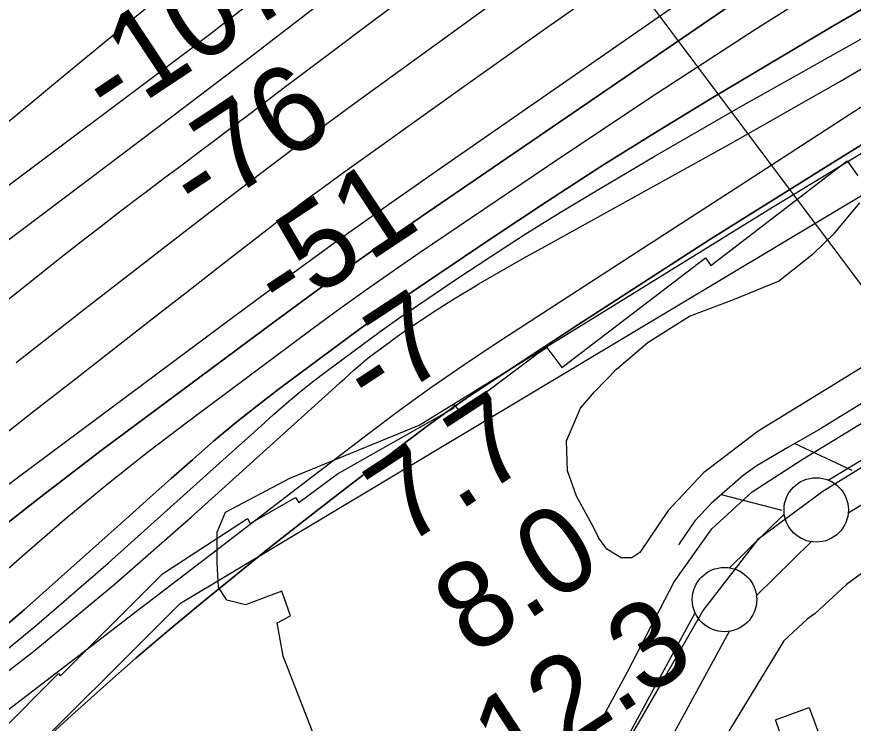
# Model space of a CAD drawing. Extents: x 3715084 to 3753216, y 488173 to 513963.
# Drawn here: x 3732175 to 3732824, y 499222 to 499770 of the extents above; entities that cross this region are included whole.
import ezdxf

# ---------------------------------------------------------------- set-up
doc = ezdxf.new("R2010")
doc.units = 0
for name, color, linetype in [('V-BLDG-OTLN', 7, 'Continuous'), ('V-FLOD-BASE', 7, 'Continuous'), ('V-GRID-MAJR', 7, 'Continuous'), ('V-LEVE-TOET', 7, 'Continuous'), ('V-RIVR-EDGE', 7, 'Continuous'), ('V-RIVR-RANG', 7, 'Continuous'), ('V-RRAP-FSHR', 7, 'Continuous'), ('V-RRAP-RVMT', 7, 'Continuous'), ('V-SITE-VEGE', 7, 'Continuous'), ('V-SURV-LINE', 7, 'Continuous'), ('V-TOPO-DPTH', 7, 'Continuous'), ('V-TOPO-MAJR', 7, 'Continuous'), ('V-TOPO-MINR', 7, 'Continuous'), ('V-TOPO-WATR', 7, 'Continuous')]:
    doc.layers.add(name, color=color, linetype=linetype)

msp = doc.modelspace()

# ---------------------------------------------------------------- linework, layer by layer
at = {"layer": 'V-BLDG-OTLN'}
msp.add_lwpolyline([(3732763.975, 499224.577), (3732790.253, 499234.178), (3732800.3030000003, 499206.673), (3732774.0270000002, 499197.072)], close=True, dxfattribs=at)
at = {"layer": 'V-FLOD-BASE'}
msp.add_lwpolyline([(3734127.738, 499491.136), (3734023.454, 499521.514), (3733914.7460000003, 499551.89400000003), (3733772.537, 499589.873), (3733593.673, 499639.242), (3733452.099, 499677.22000000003), (3733383.2060000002, 499696.84), (3733349.076, 499705.068), (3733323.794, 499706.342), (3733302.3000000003, 499701.927), (3733273.8510000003, 499688.662), (3733220.112, 499657.708), (3733148.669, 499614.121), (3733032.97, 499542.73600000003), (3732945.09, 499490.305), (3732855.312, 499435.34500000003), (3732800.9390000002, 499401.864), (3732750.36, 499364.588), (3732707.989, 499309.612), (3732675.731, 499253.368), (3732626.397, 499168.052), (3732578.322, 499070.727), (3732533.413, 498992.364), (3732501.796, 498954.452)], dxfattribs=at)
at = {"layer": 'V-GRID-MAJR'}
msp.add_spline([(3719277.161, 499651.167), (3724559.356, 499715.322), (3729841.541, 499780.245), (3735123.717, 499845.93700000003), (3740405.883, 499912.396), (3745688.039, 499979.624), (3750970.185, 500047.621), (3750970.186, 500047.621)], degree=3, dxfattribs=at)
at = {"layer": 'V-LEVE-TOET'}
for points in [[(3732400.42, 498898.042), (3732407.267, 498901.31200000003), (3732422.887, 498908.177), (3732452.253, 498928.158), (3732475.377, 498955.636), (3732509.128, 498998.728), (3732532.258, 499045.572), (3732563.517, 499106.78), (3732611.024, 499191.098), (3732649.156, 499261.67600000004), (3732685.416, 499331.628), (3732714.79, 499372.848), (3732746.037, 499401.57300000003), (3732784.7770000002, 499426.547), (3732847.886, 499465.256), (3732910.995, 499502.71400000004), (3732998.473, 499556.406), (3733089.699, 499614.469), (3733170.929, 499664.418)], [(3733223.552, 499579.901), (3733134.2, 499525.58400000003), (3733077.964, 499493.121), (3732974.8680000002, 499431.93700000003), (3732868.644, 499365.75800000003), (3732819.279, 499329.543), (3732794.9080000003, 499307.06200000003), (3732788.66, 499302.69200000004), (3732770.537, 499285.833), (3732728.6550000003, 499217.13), (3732668.645, 499104.705), (3732625.512, 499027.88300000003), (3732614.8850000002, 499007.897), (3732604.2600000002, 498994.156), (3732586.7600000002, 498971.05100000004), (3732571.131, 498941.07), (3732538.007, 498904.22500000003), (3732491.143, 498865.509), (3732438.6520000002, 498826.173), (3732433.029, 498823.677), (3732426.647, 498818.424), (3732422.406, 498814.936), (3732408.657, 498801.821), (3732369.293, 498777.472)]]:
    msp.add_lwpolyline(points, dxfattribs=at)
at = {"layer": 'V-RIVR-EDGE'}
for points in [[(3732338.3660150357, 499317.3848114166), (3732331.7876976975, 499327.60663046), (3732330.633068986, 499346.21961113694), (3732330.6924460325, 499370.23252961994), (3732337.3345936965, 499385.8245979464), (3732387.2267143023, 499412.1156009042), (3732487.583074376, 499453.28998611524), (3732618.6538776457, 499534.0099810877), (3732761.7504376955, 499622.5044860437), (3732846.523636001, 499673.9229566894), (3732946.3553788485, 499745.7152973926), (3733070.788487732, 499812.64419292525), (3733191.6478629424, 499890.98813129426), (3733369.0266621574, 500005.21191132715), (3733444.2095373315, 500062.6573624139)], [(3732174.47103904, 499072.2564838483), (3732192.461430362, 499064.4077525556), (3732223.052666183, 499054.1265564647), (3732268.078372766, 499054.61554746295), (3732301.110979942, 499060.53713364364), (3732307.7234390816, 499064.1227427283), (3732283.8634164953, 499126.0153848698), (3732416.084395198, 499186.321430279), (3732382.082712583, 499274.0531950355), (3732377.3439592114, 499299.87895781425), (3732387.5628094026, 499305.2566292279), (3732381.0067584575, 499324.48329270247), (3732352.764859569, 499313.74724741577), (3732338.3660150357, 499317.3848114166)]]:
    msp.add_lwpolyline(points, dxfattribs=at)
at = {"layer": 'V-RIVR-RANG'}
msp.add_line((3732911.271, 499454.4110000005), (3732351.9975999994, 500201.2057000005), dxfattribs=at)
at = {"layer": 'V-RRAP-FSHR'}
for p, q in [((3732779.159, 499438.998), (3732823.364, 499418.25200000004)), ((3732721.806, 499399.293), (3732769.137, 499387.28500000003))]:
    msp.add_line(p, q, dxfattribs=at)
for points in [[(3733176.619, 499683.049), (3733131.461, 499655.61100000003), (3733085.56, 499626.207), (3733039.643, 499596.829), (3732991.901, 499567.405), (3732944.002, 499538.23600000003), (3732901.273, 499512.531), (3732858.539, 499486.835), (3732828.116, 499468.281), (3732797.733, 499449.661), (3732773.75, 499435.893), (3732749.788, 499422.023), (3732738.919, 499414.04600000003), (3732728.659, 499405.201), (3732714.4960000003, 499392.684), (3732701.573, 499378.885), (3732689.2430000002, 499361.121), (3732688.725, 499360.212)], [(3728004.355522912, 498122.759115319), (3728249.570755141, 498078.76397927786), (3728561.470915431, 498063.71117926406), (3728941.9278757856, 498053.3667312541), (3729895.3271726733, 498086.10810728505), (3730231.158212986, 498125.41537132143), (3730543.470021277, 498170.09453936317), (3730885.5146935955, 498262.3692274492), (3731364.1691580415, 498511.07834768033), (3731760.7561664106, 498774.8320759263), (3732302.403014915, 499315.13748442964), (3732839.9006154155, 499636.89057272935)]]:
    msp.add_lwpolyline(points, dxfattribs=at)
at = {"layer": 'V-RRAP-RVMT'}
for p, q in [((3732713.978000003, 499577.15500000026), (3732819.6830000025, 499658.28700000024)), ((3732819.6830000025, 499658.28700000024), (3732828.0940000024, 499646.77000000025)), ((3732598.3150000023, 499497.9910000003), (3732709.7580000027, 499582.97800000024)), ((3732709.7580000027, 499582.97800000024), (3732713.978000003, 499577.15500000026)), ((3732580.0545917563, 499509.4854545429), (3732586.6570000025, 499513.4580000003)), ((3732586.6570000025, 499513.4580000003), (3732598.3150000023, 499497.9910000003)), ((3732518.998000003, 499463.58400000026), (3732580.0545917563, 499509.4854545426)), ((3732513.3580000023, 499469.35800000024), (3732514.2348561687, 499469.88555327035)), ((3732514.8120000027, 499466.77400000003), (3732513.3580000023, 499469.35800000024)), ((3732514.2348561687, 499469.88555327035), (3732518.998000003, 499463.58400000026)), ((3732424.049284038, 499415.3787004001), (3732514.8120000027, 499466.77400000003)), ((3732394.215000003, 499393.18400000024), (3732424.049284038, 499415.3787004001)), ((3732356.270000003, 499376.99800000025), (3732391.52092749, 499396.9591917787)), ((3732391.52092749, 499396.9591917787), (3732394.215000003, 499393.18400000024)), ((3732288.430000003, 499337.968), (3732354.331000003, 499380.7840000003)), ((3732354.331000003, 499380.7840000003), (3732356.270000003, 499376.99800000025)), ((3732209.1580000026, 499258.75000000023), (3732288.430000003, 499337.968)), ((3732109.2200000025, 499162.55100000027), (3732207.505000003, 499260.49800000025)), ((3732207.505000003, 499260.49800000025), (3732209.1580000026, 499258.75000000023))]:
    msp.add_line(p, q, dxfattribs=at)
at = {"layer": 'V-SITE-VEGE'}
msp.add_lwpolyline([(3732835.352, 499500.481), (3732790.841, 499473.27400000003), (3732750.518, 499448.681), (3732708.097, 499416.237), (3732680.861, 499386.92600000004), (3732658.862, 499354.47500000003), (3732652.576, 499350.289), (3732644.2, 499350.291), (3732633.208, 499357.101), (3732626.929, 499365.481), (3732622.823, 499374.161), (3732609.56, 499398.186), (3732602.609, 499417.783), (3732601.987, 499441.17100000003), (3732612.7430000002, 499466.452), (3732623.4930000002, 499479.09), (3732640.5670000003, 499496.78500000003), (3732665.227, 499517.63300000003), (3732697.472, 499537.849), (3732732.2430000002, 499551.112), (3732766.384, 499565.006), (3732793.573, 499586.487), (3732810.014, 499602.286), (3732829.6180000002, 499625.66500000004)], dxfattribs=at)
at = {"layer": 'V-SURV-LINE'}
for points in [[(3732805.005542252, 499410.6050449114), (3733292.0667679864, 499705.6996567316)], [(3733307.6242390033, 499680.0488225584), (3732820.563172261, 499384.9543070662)], [(3732728.318657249, 499342.5648295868), (3732770.9301169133, 499384.19937133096)], [(3732791.8903379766, 499362.7361657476), (3732749.2785167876, 499321.1012707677)], [(3732552.7594738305, 499033.6338610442), (3732701.78119773, 499307.4844575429)], [(3732728.140643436, 499293.16035445), (3732579.118394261, 499019.3087926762)]]:
    msp.add_lwpolyline(points, dxfattribs=at)
for centre in [(3732795.69695, 499387.42674), (3732724.51163, 499317.8743099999)]:
    msp.add_circle(centre, 25, dxfattribs=at)
at = {"layer": 'V-TOPO-DPTH'}
for points in [[(3733146.345789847, 500054.2301437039), (3733039.2379673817, 499985.08504708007), (3732961.0089813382, 499934.1443481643), (3732883.051972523, 499882.7942756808), (3732805.5029295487, 499830.83014284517), (3732728.225863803, 499778.45663644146), (3732494.1631752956, 499618.4712996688), (3732464.247345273, 499597.75608054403), (3732434.5024046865, 499576.8013837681), (3732405.013798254, 499555.487470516), (3732375.6960812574, 499533.9340796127), (3732240.754404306, 499433.4631920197), (3732192.8321344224, 499396.94608609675), (3732145.470158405, 499359.7320163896)], [(3733146.345789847, 500054.2301437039), (3733039.2379673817, 499985.08504708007), (3732961.0089813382, 499934.1443481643), (3732883.051972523, 499882.7942756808), (3732805.5029295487, 499830.83014284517), (3732728.225863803, 499778.45663644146), (3732494.1631752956, 499618.4712996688), (3732464.247345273, 499597.75608054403), (3732434.5024046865, 499576.8013837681), (3732405.013798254, 499555.487470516), (3732375.6960812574, 499533.9340796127), (3732240.754404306, 499433.4631920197), (3732192.8321344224, 499396.94608609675), (3732145.470158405, 499359.7320163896)], [(3732153.3128678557, 499328.6727718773), (3732183.5744828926, 499355.27394774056), (3732214.1392469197, 499381.50014964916), (3732245.11625476, 499407.2172781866), (3732276.7116283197, 499432.17079666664), (3732308.719245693, 499456.61524177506), (3732405.5219478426, 499528.69065871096), (3732425.968039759, 499543.69609316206), (3732446.5489512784, 499558.51149378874), (3732467.332092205, 499573.041843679), (3732488.250052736, 499587.3821597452), (3732596.8291600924, 499660.7237961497), (3732672.485260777, 499711.0508786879), (3732748.604383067, 499760.65634441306), (3732825.418037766, 499809.17938491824), (3732902.6947140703, 499856.98080860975), (3733178.200746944, 500024.71741992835)], [(3732153.3128678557, 499328.6727718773), (3732183.5744828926, 499355.27394774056), (3732214.1392469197, 499381.50014964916), (3732245.11625476, 499407.2172781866), (3732276.7116283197, 499432.17079666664), (3732308.719245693, 499456.61524177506), (3732405.5219478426, 499528.69065871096), (3732425.968039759, 499543.69609316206), (3732446.5489512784, 499558.51149378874), (3732467.332092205, 499573.041843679), (3732488.250052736, 499587.3821597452), (3732596.8291600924, 499660.7237961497), (3732672.485260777, 499711.0508786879), (3732748.604383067, 499760.65634441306), (3732825.418037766, 499809.17938491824), (3732902.6947140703, 499856.98080860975), (3733178.200746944, 500024.71741992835)], [(3732856.089564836, 499790.90954815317), (3732806.7743845, 499761.9169890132), (3732757.583119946, 499732.71209051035), (3732716.788005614, 499708.31380896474), (3732672.9306782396, 499681.589711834), (3732629.376914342, 499654.3883805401), (3732586.2784956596, 499626.4711980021), (3732543.483640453, 499598.07678130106), (3732482.1112181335, 499556.62182381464), (3732470.287571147, 499548.5161355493), (3732458.540131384, 499540.3030299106), (3732446.907002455, 499531.92879821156), (3732435.350080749, 499523.44714913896), (3732379.1793842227, 499481.62469405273), (3732361.8233138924, 499468.3398545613), (3732344.7119459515, 499454.7550617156), (3732327.967631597, 499440.7203388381), (3732311.468019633, 499426.38566260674), (3732295.149897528, 499411.8282751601), (3732278.828659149, 499397.2743835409), (3732262.5027463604, 499382.72573566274), (3732246.1737172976, 499368.180583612), (3732180.84515782, 499310.00770743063), (3732131.056996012, 499267.39537584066)], [(3732856.089564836, 499790.90954815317), (3732806.7743845, 499761.9169890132), (3732757.583119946, 499732.71209051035), (3732716.788005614, 499708.31380896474), (3732672.9306782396, 499681.589711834), (3732629.376914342, 499654.3883805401), (3732586.2784956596, 499626.4711980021), (3732543.483640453, 499598.07678130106), (3732482.1112181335, 499556.62182381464), (3732470.287571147, 499548.5161355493), (3732458.540131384, 499540.3030299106), (3732446.907002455, 499531.92879821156), (3732435.350080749, 499523.44714913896), (3732379.1793842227, 499481.62469405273), (3732361.8233138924, 499468.3398545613), (3732344.7119459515, 499454.7550617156), (3732327.967631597, 499440.7203388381), (3732311.468019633, 499426.38566260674), (3732295.149897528, 499411.8282751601), (3732278.828659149, 499397.2743835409), (3732262.5027463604, 499382.72573566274), (3732246.1737172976, 499368.180583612), (3732180.84515782, 499310.00770743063), (3732131.056996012, 499267.39537584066)], [(3732125.079654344, 499228.85100412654), (3732188.5586806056, 499277.8000096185), (3732250.2197689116, 499329.02014338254), (3732310.6688985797, 499381.75436266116), (3732422.5489248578, 499482.9905943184), (3732426.146112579, 499486.24593281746), (3732429.7430534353, 499489.50154403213), (3732433.339623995, 499492.7575643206), (3732436.935947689, 499496.0138573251), (3732440.5764070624, 499499.216431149), (3732444.275847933, 499502.3472440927), (3732448.0637610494, 499505.37041571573), (3732451.9106556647, 499508.3218264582), (3732465.180717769, 499518.2030148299), (3732467.8477106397, 499520.16044424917), (3732470.532319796, 499522.09304284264), (3732473.24335338, 499523.98839519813), (3732475.97200325, 499525.8589167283), (3732490.1303896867, 499535.42165928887), (3732500.0108583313, 499541.96073559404), (3732509.9704723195, 499548.3743342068), (3732520.048804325, 499554.59971628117), (3732530.2062816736, 499560.6996206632), (3732533.9469003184, 499562.89844208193), (3732546.061470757, 499569.9555671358), (3732558.2125376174, 499576.9486949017), (3732570.4183491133, 499583.845826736), (3732582.6606570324, 499590.6789612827), (3732729.474592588, 499671.86699978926), (3732814.59652354, 499720.16790108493), (3732898.979652, 499769.6964338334)], [(3732125.079654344, 499228.85100412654), (3732188.5586806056, 499277.8000096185), (3732250.2197689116, 499329.02014338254), (3732310.6688985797, 499381.75436266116), (3732422.5489248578, 499482.9905943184), (3732426.146112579, 499486.24593281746), (3732429.7430534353, 499489.50154403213), (3732433.339623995, 499492.7575643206), (3732436.935947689, 499496.0138573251), (3732440.5764070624, 499499.216431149), (3732444.275847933, 499502.3472440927), (3732448.0637610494, 499505.37041571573), (3732451.9106556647, 499508.3218264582), (3732465.180717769, 499518.2030148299), (3732467.8477106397, 499520.16044424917), (3732470.532319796, 499522.09304284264), (3732473.24335338, 499523.98839519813), (3732475.97200325, 499525.8589167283), (3732490.1303896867, 499535.42165928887), (3732500.0108583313, 499541.96073559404), (3732509.9704723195, 499548.3743342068), (3732520.048804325, 499554.59971628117), (3732530.2062816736, 499560.6996206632), (3732533.9469003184, 499562.89844208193), (3732546.061470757, 499569.9555671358), (3732558.2125376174, 499576.9486949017), (3732570.4183491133, 499583.845826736), (3732582.6606570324, 499590.6789612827), (3732729.474592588, 499671.86699978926), (3732814.59652354, 499720.16790108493), (3732898.979652, 499769.6964338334)], [(3732945.867821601, 499741.9517443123), (3732816.599975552, 499662.0619311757), (3732764.8361321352, 499629.78347244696), (3732713.247392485, 499597.229969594), (3732661.9213084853, 499564.26390055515), (3732610.770328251, 499531.02278739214), (3732539.778297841, 499484.48186543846), (3732524.3738685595, 499474.13697167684), (3732509.1281763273, 499463.5684289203), (3732494.12058967, 499452.6644126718), (3732479.2717400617, 499441.5367474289), (3732424.5771555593, 499399.5936397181), (3732398.0127571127, 499379.0046541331), (3732371.591689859, 499358.2352520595), (3732345.385619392, 499337.19522525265), (3732319.3228801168, 499315.9747819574), (3732293.5372027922, 499294.42339633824), (3732267.9774510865, 499272.611358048), (3732242.756587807, 499250.4083407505), (3732217.7616501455, 499227.9446707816), (3732184.0655974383, 499197.18875808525)]]:
    msp.add_lwpolyline(points, dxfattribs=at)
at = {"layer": 'V-TOPO-MAJR'}
for points in [[(3732000.377158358, 499513.7854435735), (3732080.0657900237, 499573.2930916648), (3732159.724481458, 499632.84086528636), (3732304.494029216, 499741.14659879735), (3732311.7309979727, 499746.5906216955), (3732318.948643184, 499752.06000541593), (3732326.137303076, 499757.5674303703), (3732333.3066394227, 499763.1002161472), (3732535.7316609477, 499920.1721206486), (3732614.131475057, 499981.74255253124), (3732692.0442290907, 500043.91609410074), (3732769.2263930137, 500106.9943002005)], [(3732110.3093445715, 499362.763171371), (3732175.539678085, 499412.36112908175), (3732345.8656398, 499539.1779512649), (3732384.0400994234, 499567.30384442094), (3732422.3999621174, 499595.171817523), (3732461.037929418, 499622.65291054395), (3732499.861299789, 499649.8760835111), (3732967.7266176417, 499974.451456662), (3733001.438591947, 499997.8046341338), (3733035.17176439, 500021.12710625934), (3733068.936734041, 500044.4035203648), (3733102.722901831, 500067.6492291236)]]:
    msp.add_lwpolyline(points, dxfattribs=at)
at = {"layer": 'V-TOPO-MINR'}
for points in [[(3732099.1791109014, 499495.6701956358), (3732209.7160100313, 499583.51518125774), (3732225.1726842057, 499595.69684772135), (3732240.6944244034, 499607.7943290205), (3732256.3137636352, 499619.7655325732), (3732271.9981688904, 499631.65255096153), (3732276.9592577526, 499635.3809230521), (3732290.20987853, 499645.34332682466), (3732303.4577699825, 499655.30935715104), (3732316.701567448, 499665.2808273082), (3732329.9426355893, 499675.25592401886), (3732343.1794849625, 499685.23661791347), (3732356.4134386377, 499695.2211481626), (3732369.643048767, 499705.2114329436), (3732382.8697631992, 499715.2055540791), (3732418.901660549, 499742.4436090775), (3732450.1835225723, 499766.00423290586), (3732481.520543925, 499789.49098943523), (3732512.940304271, 499812.8669450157), (3732544.4152239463, 499836.16903329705), (3733046.9175589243, 500206.81906742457)], [(3732158.9576212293, 499440.99774723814), (3732188.6721389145, 499464.2246463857), (3732218.38773383, 499487.4501675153), (3732248.116792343, 499510.6584009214), (3732277.8627250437, 499533.8449621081), (3732307.633969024, 499556.99901496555), (3732337.4220871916, 499580.13139560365), (3732373.0281134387, 499607.7505912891), (3732386.665968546, 499618.20335436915), (3732400.383114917, 499628.54971716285), (3732414.2191981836, 499638.73647952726), (3732428.1345727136, 499648.8168416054), (3732523.126154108, 499716.7936751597), (3732584.7607248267, 499760.547336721), (3732646.6138245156, 499803.9873170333), (3732708.794717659, 499846.95677547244), (3732771.194139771, 499889.6125526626), (3733129.7129502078, 500132.702861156)], [(3732168.7681220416, 499688.9179648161), (3732186.2520773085, 499703.4598055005), (3732203.759047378, 499717.97381807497), (3732221.3005396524, 499732.4460884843), (3732238.8650467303, 499746.89053078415), (3732270.6234070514, 499772.94416501), (3732281.8898403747, 499782.0859020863), (3732293.2207949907, 499791.1460508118), (3732304.648531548, 499800.0838170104), (3732316.1407894, 499808.93999485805), (3732427.197365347, 499893.5745933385), (3732493.8298977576, 499945.22801909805), (3732559.880906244, 499997.60253294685), (3732625.0596288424, 500051.05867892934), (3732689.656827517, 500105.23591300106)], [(3732151.896798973, 499584.5799491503), (3732198.2820660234, 499619.44413947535), (3732244.6415499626, 499654.34267276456), (3732296.2634354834, 499693.2475503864), (3732316.770062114, 499708.749059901), (3732337.246586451, 499724.2901122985), (3732357.677957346, 499739.8904790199), (3732378.079225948, 499755.53038862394), (3732707.8371802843, 500009.08761467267), (3732762.276208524, 500050.95583470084), (3732816.7094320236, 500092.8315985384)], [(3732174.751200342, 499501.8383961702), (3732228.3795835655, 499543.73508514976), (3732321.8429527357, 499616.2294407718), (3732350.6105219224, 499638.32448370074), (3732379.516181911, 499660.2355421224), (3732408.6289781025, 499681.8706237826), (3732437.879865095, 499703.32172093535), (3732841.866791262, 499996.64003421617), (3732885.568350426, 500028.19305595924), (3732929.3806642, 500059.5906603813)], [(3732145.470158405, 499359.7320163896), (3732192.8321344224, 499396.94608609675), (3732240.754404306, 499433.4631920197), (3732375.6960812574, 499533.9340796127), (3732405.013798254, 499555.487470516), (3732434.5024046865, 499576.8013837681), (3732464.247345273, 499597.75608054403), (3732494.1631752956, 499618.4712996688), (3732728.225863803, 499778.45663644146), (3732805.5029295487, 499830.83014284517), (3732883.051972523, 499882.7942756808), (3732961.0089813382, 499934.1443481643), (3733039.2379673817, 499985.08504708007), (3733146.345789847, 500054.2301437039)], [(3732153.3128678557, 499328.6727718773), (3732183.5744828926, 499355.27394774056), (3732214.1392469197, 499381.50014964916), (3732245.11625476, 499407.2172781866), (3732276.7116283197, 499432.17079666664), (3732308.719245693, 499456.61524177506), (3732405.5219478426, 499528.69065871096), (3732425.968039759, 499543.69609316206), (3732446.5489512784, 499558.51149378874), (3732467.332092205, 499573.041843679), (3732488.250052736, 499587.3821597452), (3732596.8291600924, 499660.7237961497), (3732672.485260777, 499711.0508786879), (3732748.604383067, 499760.65634441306), (3732825.418037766, 499809.17938491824), (3732902.6947140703, 499856.98080860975), (3733178.200746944, 500024.71741992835)], [(3732160.7770082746, 499226.492023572), (3732216.6444118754, 499269.3228708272), (3732272.510766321, 499312.15508645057), (3732328.375547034, 499354.9893546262), (3732384.239278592, 499397.82499116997), (3732448.095930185, 499446.79136535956), (3732472.237361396, 499464.85179549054), (3732496.6541820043, 499482.52200877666), (3732521.4840867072, 499499.6068967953), (3732546.589380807, 499516.30156796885), (3732656.7111796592, 499587.65779898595), (3732737.0975436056, 499639.71688621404), (3732817.5017183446, 499691.7484349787), (3732897.9326092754, 499743.7386760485), (3732978.381311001, 499795.701378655), (3733260.2943847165, 499977.68954361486)], [(3732131.056996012, 499267.39537584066), (3732180.84515782, 499310.00770743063), (3732246.1737172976, 499368.180583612), (3732262.5027463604, 499382.72573566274), (3732278.828659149, 499397.2743835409), (3732295.149897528, 499411.8282751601), (3732311.468019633, 499426.38566260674), (3732327.967631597, 499440.7203388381), (3732344.7119459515, 499454.7550617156), (3732361.8233138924, 499468.3398545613), (3732379.1793842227, 499481.62469405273), (3732435.350080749, 499523.44714913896), (3732446.907002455, 499531.92879821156), (3732458.540131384, 499540.3030299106), (3732470.287571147, 499548.5161355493), (3732482.1112181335, 499556.62182381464), (3732543.483640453, 499598.07678130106), (3732586.2784956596, 499626.4711980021), (3732629.376914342, 499654.3883805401), (3732672.9306782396, 499681.589711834), (3732716.788005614, 499708.31380896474), (3732757.583119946, 499732.71209051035), (3732806.7743845, 499761.9169890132), (3732856.089564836, 499790.90954815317)], [(3732125.079654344, 499228.85100412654), (3732188.5586806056, 499277.8000096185), (3732250.2197689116, 499329.02014338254), (3732310.6688985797, 499381.75436266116), (3732422.5489248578, 499482.9905943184), (3732426.146112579, 499486.24593281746), (3732429.7430534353, 499489.50154403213), (3732433.339623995, 499492.7575643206), (3732436.935947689, 499496.0138573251), (3732440.5764070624, 499499.216431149), (3732444.275847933, 499502.3472440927), (3732448.0637610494, 499505.37041571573), (3732451.9106556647, 499508.3218264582), (3732465.180717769, 499518.2030148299), (3732467.8477106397, 499520.16044424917), (3732470.532319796, 499522.09304284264), (3732473.24335338, 499523.98839519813), (3732475.97200325, 499525.8589167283), (3732490.1303896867, 499535.42165928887), (3732500.0108583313, 499541.96073559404), (3732509.9704723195, 499548.3743342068), (3732520.048804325, 499554.59971628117), (3732530.2062816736, 499560.6996206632), (3732533.9469003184, 499562.89844208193), (3732546.061470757, 499569.9555671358), (3732558.2125376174, 499576.9486949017), (3732570.4183491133, 499583.845826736), (3732582.6606570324, 499590.6789612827), (3732729.474592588, 499671.86699978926), (3732814.59652354, 499720.16790108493), (3732898.979652, 499769.6964338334)], [(3732134.3645336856, 499251.99026624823), (3732190.775788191, 499298.3032769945), (3732246.0475565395, 499346.05896332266), (3732335.246254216, 499426.1220328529), (3732345.0601360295, 499434.9329905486), (3732354.872557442, 499443.74557392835), (3732364.6827882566, 499452.56059583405), (3732374.491558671, 499461.3772434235), (3732384.4150511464, 499470.05367560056), (3732394.4926928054, 499478.54186277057), (3732404.80155824, 499486.74768243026), (3732415.2645728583, 499494.7652570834), (3732450.2669943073, 499520.82522016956), (3732457.3785090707, 499526.0441462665), (3732464.5368790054, 499531.19702683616), (3732471.7655316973, 499536.2508391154), (3732479.04103956, 499541.2386058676), (3732516.809351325, 499566.75036103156), (3732543.1537314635, 499584.2083276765), (3732569.6973801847, 499601.3516929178), (3732596.5399317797, 499618.023156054), (3732623.5817519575, 499634.38001778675), (3732636.2336867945, 499641.8808711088), (3732669.8205638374, 499661.63151195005), (3732703.500136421, 499681.2214707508), (3732737.3187523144, 499700.57040649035), (3732771.230063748, 499719.75866018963), (3732840.504019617, 499758.63047423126)]]:
    msp.add_lwpolyline(points, dxfattribs=at)
at = {"layer": 'V-TOPO-WATR'}
msp.add_lwpolyline([(3732184.0655974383, 499197.18875808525), (3732217.7616501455, 499227.9446707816), (3732242.756587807, 499250.4083407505), (3732267.9774510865, 499272.611358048), (3732293.5372027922, 499294.42339633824), (3732319.3228801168, 499315.9747819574), (3732345.385619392, 499337.19522525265), (3732371.591689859, 499358.2352520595), (3732398.0127571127, 499379.0046541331), (3732424.5771555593, 499399.5936397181), (3732479.2717400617, 499441.5367474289), (3732494.12058967, 499452.6644126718), (3732509.1281763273, 499463.5684289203), (3732524.3738685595, 499474.13697167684), (3732539.778297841, 499484.48186543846), (3732610.770328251, 499531.02278739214), (3732661.9213084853, 499564.26390055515), (3732713.247392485, 499597.229969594), (3732764.8361321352, 499629.78347244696), (3732816.599975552, 499662.0619311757), (3732945.867821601, 499741.9517443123)], dxfattribs=at)

# ---------------------------------------------------------------- texts
at = {"layer": 'V-RIVR-RANG'}
for s, rotation, p in [('-107', 33.53019444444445, (3732248.597802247, 499686.88127132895)), ('-76', 33.53019444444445, (3732316.8219174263, 499612.12760584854)), ('-51', 33.53019444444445, (3732382.188524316, 499535.479767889)), ('-7', 33.248325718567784, (3732451.240917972, 499461.56654756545)), ('7.7', 33.248325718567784, (3732476.0498010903, 499358.25832221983)), ('8.0', 33.248325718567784, (3732528.655207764, 499273.1714793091)), ('12.3', 33.248325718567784, (3732558.317277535, 499173.0439397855))]:
    msp.add_text(s, height=67.00000000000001, rotation=rotation, dxfattribs=at).set_placement(p)

doc.saveas('drawing.dxf')
